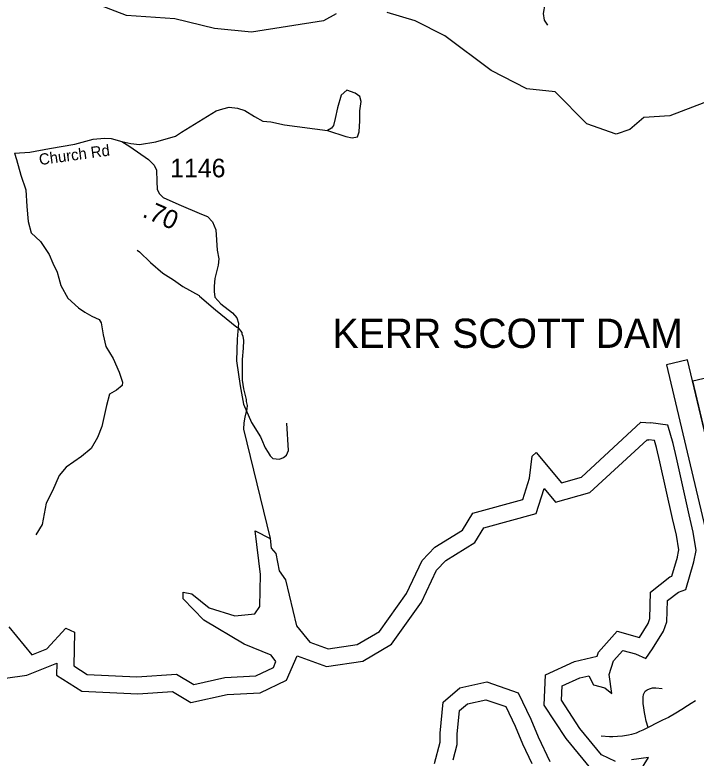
# Model space of a CAD drawing. Extents: x 1248224 to 1454986, y 825081 to 985870.
# Drawn here: x 1337934 to 1342515, y 873483 to 878480 of the extents above; entities that cross this region are included whole.
import ezdxf

# ---------------------------------------------------------------- set-up
doc = ezdxf.new("R2010")
doc.units = 0
for name, color, linetype in [('Exist Hydrographic Buffer Line', 7, 'Continuous'), ('Exist Hydrographic Creek Single Shore', 7, 'Continuous'), ('Exist Hydrographic Lake Dam', 7, 'Continuous'), ('Exist Hydrographic Misc Water Feature', 7, 'Continuous'), ('Exist Hydrographic Misc Water Feature Label', 7, 'Continuous'), ('Exist Hydrographic Reservoir', 7, 'Continuous'), ('Exist Road Non-System Type 51', 7, 'Continuous'), ('Exist Road Secondary Mileage Hundredths English Label', 7, 'Continuous'), ('Exist Road Secondary Type 51 Attributed', 7, 'Continuous'), ('Exist Road Secondary Type 51 Label', 7, 'Continuous'), ('Exist Road Secondary Type 51 Number Label', 7, 'Continuous')]:
    doc.layers.add(name, color=color, linetype=linetype)

msp = doc.modelspace()

# ---------------------------------------------------------------- linework, layer by layer
at = {"layer": 'Exist Hydrographic Buffer Line'}
for points in [[(1339831.9, 874171.5), (1340030.1, 874099.4), (1340273.7, 874136), (1340466.3, 874248.5), (1340667.3, 874532.6), (1340768.8, 874746.4), (1340831, 874812.3), (1341027.7, 874933.3), (1341087.3, 875031.4), (1341439.7, 875127.6), (1341492.5, 875296.1), (1341569.3, 875204.7), (1341801.3, 875268.2), (1342185.4, 875623.1), (1342197.3, 875622.4)], [(1342386.4, 874825.5), (1342397.9, 874882.6), (1342382.4, 874981.6), (1342356.3, 875093.8), (1342271.5, 875475.4), (1342249, 875570.6), (1342235.8, 875617.8), (1342197.3, 875622.4)], [(1341806.6, 873414.2), (1341640.6, 873615.3), (1341493.7, 873840.3), (1341501.9, 874044.2), (1341696.2, 874132), (1341849.1, 874167.8), (1341858.5, 874195.9), (1341983.2, 874336.3), (1342134.4, 874295), (1342191.6, 874388.4), (1342204.1, 874421.8), (1342208.9, 874599), (1342339, 874701.8), (1342351.2, 874706.2), (1342388.8, 874835.2)], [(1338761.5, 873915.2), (1338993.3, 873930.5), (1339117.5, 873857.8), (1339361.4, 873910.4), (1339584.2, 873923.3), (1339761.3, 874008.4), (1339831.9, 874171.5)], [(1336946.1, 873807.5), (1337026.8, 873826.1), (1337230.5, 873946), (1337339.6, 874045.8), (1337522.4, 873939.7), (1337725.7, 874001.6), (1338013.9, 874040.8), (1338216.4, 874122.1), (1338214.6, 874041.9), (1338384.7, 873933.2), (1338761.5, 873915.2)], [(1340756.9, 873447.7), (1340793.8, 873590.1), (1340793.8, 873650.4), (1340814.2, 873860), (1340925.1, 873955.2), (1341108.1, 873995.3), (1341319.4, 873922.8), (1341402.8, 873745.5), (1341452.9, 873625.9), (1341530.6, 873460.7)]]:
    msp.add_lwpolyline(points, dxfattribs=at)
at = {"layer": 'Exist Hydrographic Creek Single Shore'}
for points in [[(1340094.8, 878487.2), (1340009.8, 878439.7), (1339524.8, 878364.1), (1339275.8, 878388.8), (1339009.8, 878453.3), (1338684.8, 878476.1), (1338502.8, 878545.4)], [(1343648.8, 876000), (1343512.9, 876209.3), (1343124.9, 876768.5), (1342748.9, 877485.2), (1342723.9, 877820.5), (1342691.9, 877886.8), (1342566.9, 877889.4), (1342338.9, 877802), (1342163.9, 877789.1), (1342069.9, 877708.9), (1341977.9, 877678), (1341779.8, 877747.6), (1341567.9, 877962), (1341375.9, 877982.2), (1341136.9, 878105.2), (1340824.8, 878337.9), (1340626.8, 878440.5), (1340436.8, 878496.7)]]:
    msp.add_lwpolyline(points, dxfattribs=at)
at = {"layer": 'Exist Hydrographic Lake Dam'}
for points in [[(1342868.9, 874429.5), (1342458, 876160.8), (1342315.3, 876127), (1342726.1, 874395.6)], [(1342835.2, 874571.6), (1342491.8, 876018.7), (1342799.1, 876091.7), (1343142.5, 874644.5)]]:
    msp.add_lwpolyline(points, close=True, dxfattribs=at)
at = {"layer": 'Exist Hydrographic Misc Water Feature'}
msp.add_lwpolyline([(1338756.4, 876897.8), (1338772.2, 876887.5), (1338846.6, 876815.8), (1338928.9, 876743.9), (1339000, 876698.3), (1339062.9, 876652.8), (1339173.7, 876594.3), (1339175.9, 876589.2), (1339283.6, 876497.8), (1339426.9, 876380.5), (1339436.8, 876376.3), (1339460.1, 876343.8), (1339459.9, 876335.8), (1339467.6, 876319.6), (1339471, 876291.5), (1339469.9, 876239.5), (1339463, 876162.2), (1339463, 876023.7), (1339471.7, 875965.4), (1339490.2, 875895.1), (1339489.9, 875881.1), (1339495.3, 875854.9), (1339494.8, 875830.9), (1339479.5, 875775.4), (1339474.3, 875736.6), (1339472.2, 875694.8), (1339649.9, 874960.5)], dxfattribs=at)
at = {"layer": 'Exist Hydrographic Reservoir'}
for points in [[(1339689.8, 874858), (1339711.9, 874742.7), (1339752.9, 874682.7), (1339828.9, 874372.6), (1339917.9, 874262.4), (1340041.9, 874217.3), (1340234.9, 874246.3), (1340386.9, 874335.1), (1340567.9, 874590.8), (1340672.9, 874812), (1340757.9, 874902.2), (1340943.9, 875016.6), (1341012.9, 875130.1), (1341348.9, 875221.9), (1341393.9, 875365.5), (1341412.9, 875512.7), (1341438.9, 875538.6), (1341610, 875334.8), (1341744, 875371.5), (1342143.9, 875741.1), (1342211, 875736.4)], [(1342499, 874803), (1342514.5, 874880.1), (1342495.2, 875003.5), (1342468.2, 875119.2), (1342383.4, 875501), (1342360.2, 875599.3), (1342325.6, 875722.7), (1342211, 875736.4)], [(1338753.9, 874029.8), (1339020.9, 874047.4), (1339136.9, 873979.4), (1339345.9, 874024.6), (1339554.9, 874036.7), (1339672.9, 874093.4), (1339689.8, 874132.4), (1339657.9, 874175.8), (1339475.9, 874248.4), (1339203.9, 874411.4), (1339065.9, 874555.3), (1339066.9, 874598), (1339124.8, 874587), (1339239.9, 874492.8), (1339413.8, 874440), (1339546.9, 874453.7), (1339581.9, 874502.3), (1339585.9, 874718.9), (1339550.8, 875011.8), (1339649.9, 874960.5), (1339656.8, 874894.7), (1339689.8, 874858)], [(1341972.2, 873459.7), (1341879.7, 873506), (1341733.2, 873683.4), (1341609.9, 873872.4), (1341613.8, 873968.8), (1341733.2, 874022.8), (1341794.3, 874037), (1341825.1, 873975.3), (1341902.2, 873956.1), (1341948.5, 873917.5), (1341929.2, 874044.7), (1341960, 874137.3), (1342021.7, 874206.7), (1342106.5, 874183.6), (1342175.8, 874152.7), (1342222.1, 874218.3), (1342295.3, 874337.8), (1342318.4, 874399.5), (1342322.2, 874542.2), (1342395.5, 874600.1), (1342445.1, 874617.9), (1342499, 874803)], [(1337893.9, 874365.5), (1338048.8, 874178.6), (1338149.9, 874219.2), (1338277.9, 874357.9), (1338335.9, 874330.4), (1338330.9, 874103.9), (1338420.9, 874046.4), (1338753.9, 874029.8)], [(1340881.6, 873471.3), (1340908.6, 873575.4), (1340908.6, 873644.8), (1340924, 873802.9), (1340978, 873849.2), (1341101.3, 873876.2), (1341236.1, 873829.9), (1341297.8, 873698.8), (1341347.9, 873579.3), (1341409.5, 873448.2)], [(1342126.3, 873374.9), (1342195.7, 873486.7), (1342080.1, 873471.3)]]:
    msp.add_lwpolyline(points, dxfattribs=at)
at = {"layer": 'Exist Road Non-System Type 51'}
for points in [[(1342475.3, 879636.6), (1342357.1, 879591.3), (1342316.9, 879561.1), (1342274.1, 879460.4), (1342223.8, 879364.8), (1342171, 879266.6), (1342153.4, 879203.7), (1342128.2, 879128.2), (1342103.1, 879075.3), (1342022.6, 878962.1), (1341964.7, 878894.1), (1341862, 878847), (1341839.4, 878826.9), (1341816.7, 878794.1), (1341774, 878774), (1341713.6, 878751.4), (1341670.9, 878746.3), (1341628.1, 878731.2), (1341560.2, 878645.6), (1341497.3, 878552.5), (1341487.3, 878489.6), (1341492.3, 878444.3), (1341514.9, 878411.6)], [(1338652.9, 877629.3), (1338714, 877615.2), (1338772.9, 877609.3), (1338882.8, 877627), (1339014.4, 877664.3), (1339055.6, 877691.8), (1339287.4, 877835.3), (1339332.5, 877849), (1339375.7, 877858.8), (1339430.7, 877853), (1339479.8, 877837.2), (1339544.6, 877796), (1339601.5, 877764.5), (1339654.6, 877760.6), (1339746.9, 877740.9), (1340036.7, 877701.8), (1340160.4, 877662.4), (1340201.7, 877652.6), (1340239, 877660.5), (1340248.8, 877693.9), (1340252.7, 877766.6), (1340252.7, 877835.4), (1340262.5, 877898.3), (1340254.7, 877931.7), (1340221.3, 877953.3), (1340166.3, 877972.9), (1340129, 877939.5), (1340103.5, 877855), (1340087.8, 877782.3), (1340076, 877737.1), (1340062.2, 877717.5), (1340036.7, 877701.8)], [(1337931.1, 877550), (1337945.2, 877508), (1337973.4, 877401.8), (1338008.2, 877303.9), (1338014.8, 877191), (1338023.1, 877089.8), (1338043, 877015.1), (1338107.7, 876955.4), (1338164, 876869.1), (1338190.6, 876811.1), (1338218.6, 876750.7), (1338230.2, 876709.2), (1338243.5, 876661.1), (1338291.5, 876576.4), (1338362.8, 876510.1), (1338404.3, 876481.9), (1338452.4, 876453.6), (1338500.3, 876432.7), (1338513.5, 876409.5), (1338528.5, 876329.8), (1338545.1, 876250.2), (1338594.8, 876170.5), (1338636.2, 876077.6), (1338657.7, 876010.3), (1338656.1, 875988.7), (1338617.9, 875957.2), (1338571.5, 875929), (1338550, 875854.3), (1338518.5, 875713.3), (1338490.3, 875638.6), (1338447.2, 875563.9), (1338382.5, 875510.8), (1338278.2, 875440.4), (1338231.8, 875384), (1338187, 875279.5), (1338145.6, 875198.2), (1338117.4, 875053.8), (1338075.9, 874984.1)], [(1339592.7, 875628.6), (1339618.3, 875569.3), (1339636.6, 875537.8), (1339651.5, 875516.2), (1339669.7, 875497.9), (1339714.5, 875493), (1339741, 875504.6), (1339760.9, 875519.5), (1339774.2, 875551), (1339762.6, 875735.2)], [(1342192.5, 873690.3), (1342179.4, 873732.6), (1342172.1, 873768.7), (1342168.5, 873790.8), (1342163.1, 873820.9), (1342159.7, 873851), (1342158.2, 873873.1), (1342158.6, 873893.1), (1342161, 873911), (1342165.2, 873921), (1342173.4, 873932.8), (1342185.6, 873942.6), (1342201.8, 873950.3), (1342221.9, 873955.9), (1342243.9, 873955.4), (1342285.8, 873950.6)], [(1342510.3, 873868), (1342481.9, 873850.6), (1342457.6, 873835), (1342419.1, 873809.8), (1342378.6, 873784.6), (1342330, 873757.6), (1342289.6, 873738.4), (1342257.2, 873723), (1342192.5, 873690.3)], [(1342192.5, 873690.3), (1342156.1, 873671), (1342133.9, 873661.4), (1342111.7, 873651.9), (1342081.5, 873642.5), (1342059.4, 873638.9), (1342019.3, 873631.7), (1341985.2, 873628.4), (1341955.1, 873627), (1341933.1, 873627.4), (1341877.1, 873630.6)]]:
    msp.add_lwpolyline(points, dxfattribs=at)
at = {"layer": 'Exist Road Secondary Type 51 Attributed'}
msp.add_lwpolyline([(1337931.1, 877550), (1338035.2, 877555.8), (1338166.4, 877580.9), (1338338, 877609.8), (1338461.4, 877644.5), (1338537.7, 877650.4), (1338582.1, 877648.5), (1338652.9, 877629.3), (1338706.9, 877594.6), (1338832.3, 877507.7), (1338870.9, 877469.1), (1338886.3, 877436.3), (1338888.2, 877359.1), (1338890.1, 877307), (1338903.6, 877278), (1338930.6, 877251), (1339036.7, 877204.7), (1339188.7, 877139.9), (1339229.2, 877124.4), (1339263.9, 877087.7), (1339285.1, 877033.7), (1339294.8, 876898.6), (1339306.3, 876839.6), (1339300.6, 876797.1), (1339279.3, 876708.3), (1339273.6, 876656.2), (1339273.6, 876619.6), (1339279.3, 876581), (1339319.8, 876536.6), (1339397, 876476.7), (1339427.8, 876443.9), (1339437.5, 876407.3), (1339429.8, 876299.2), (1339424, 876153.6), (1339449.1, 875985.7), (1339472.2, 875862.2), (1339524.3, 875740.6), (1339586, 875642.2), (1339592.7, 875628.6)], dxfattribs=at)

# ---------------------------------------------------------------- texts
at = {"layer": 'Exist Hydrographic Misc Water Feature Label'}
msp.add_text('KERR SCOTT DAM', height=196.85, dxfattribs=at).set_placement((1340070.3, 876241.1))
at = {"layer": 'Exist Road Secondary Mileage Hundredths English Label'}
msp.add_text('.70', height=125, rotation=336.4083, dxfattribs=at).set_placement((1338785.1, 877124.5))
at = {"layer": 'Exist Road Secondary Type 51 Label'}
msp.add_text('Church Rd', height=75, rotation=7.788, dxfattribs=at).set_placement((1338101.6, 877469.5))
at = {"layer": 'Exist Road Secondary Type 51 Number Label'}
msp.add_text('1146', height=125, dxfattribs=at).set_placement((1338978.6, 877387.7))

doc.saveas('drawing.dxf')
